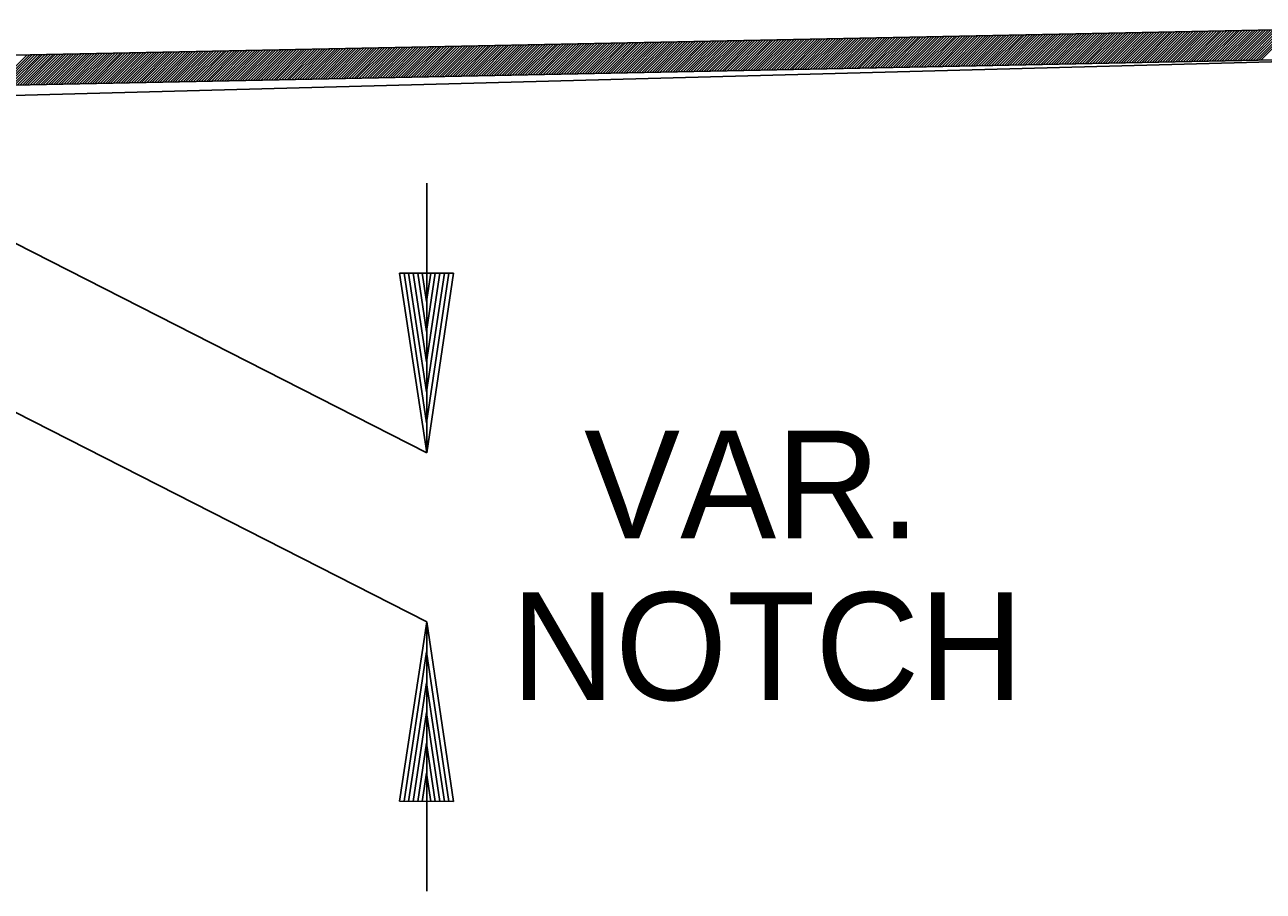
# Model space of a CAD drawing. Extents: x 2478 to 3210, y 439 to 841.
# Drawn here: x 3011.59 to 3025.39, y 587.61 to 597.26 of the extents above; entities that cross this region are included whole.
import ezdxf

# ---------------------------------------------------------------- set-up
doc = ezdxf.new("R2010")
doc.units = 0
for name, color, linetype in [('19', 7, 'Continuous'), ('R_Annotation', 7, 'Continuous'), ('R_Dimension', 7, 'Continuous'), ('R_Exist Surface', 7, 'Continuous')]:
    doc.layers.add(name, color=color, linetype=linetype)

msp = doc.modelspace()

# ---------------------------------------------------------------- linework, layer by layer
at = {"layer": '19'}
for p, q in [((3025.673, 597.204), (3025.332, 596.863)), ((3025.702, 597.204), (3025.361, 596.864)), ((3018.775, 597.066), (3018.434, 596.725)), ((3018.804, 597.066), (3018.463, 596.725)), ((3018.833, 597.067), (3018.492, 596.726)), ((3018.861, 597.067), (3018.521, 596.727)), ((3018.89, 597.068), (3018.55, 596.727)), ((3018.919, 597.069), (3018.578, 596.728)), ((3018.948, 597.069), (3018.607, 596.728)), ((3018.977, 597.07), (3018.636, 596.729)), ((3019.006, 597.07), (3018.665, 596.73)), ((3019.035, 597.071), (3018.694, 596.73)), ((3019.064, 597.071), (3018.723, 596.731)), ((3019.092, 597.072), (3018.752, 596.731)), ((3019.121, 597.073), (3018.78, 596.732)), ((3019.15, 597.073), (3018.809, 596.732)), ((3019.179, 597.074), (3018.838, 596.733)), ((3019.208, 597.074), (3018.867, 596.734)), ((3019.237, 597.075), (3018.896, 596.734)), ((3019.266, 597.075), (3018.925, 596.735)), ((3019.294, 597.076), (3018.954, 596.735)), ((3019.323, 597.077), (3018.983, 596.736)), ((3019.352, 597.077), (3019.011, 596.736)), ((3019.381, 597.078), (3019.04, 596.737)), ((3019.41, 597.078), (3019.069, 596.738)), ((3019.439, 597.079), (3019.098, 596.738)), ((3019.468, 597.079), (3019.127, 596.739)), ((3019.496, 597.08), (3019.156, 596.739)), ((3019.525, 597.081), (3019.185, 596.74)), ((3019.554, 597.081), (3019.213, 596.74)), ((3019.583, 597.082), (3019.242, 596.741)), ((3019.612, 597.082), (3019.271, 596.742)), ((3019.641, 597.083), (3019.3, 596.742)), ((3019.67, 597.084), (3019.329, 596.743)), ((3019.698, 597.084), (3019.358, 596.743)), ((3019.727, 597.085), (3019.387, 596.744)), ((3019.756, 597.085), (3019.415, 596.745)), ((3019.785, 597.086), (3019.444, 596.745)), ((3019.814, 597.086), (3019.473, 596.746)), ((3019.843, 597.087), (3019.502, 596.746)), ((3019.872, 597.088), (3019.531, 596.747)), ((3019.9, 597.088), (3019.56, 596.747)), ((3019.929, 597.089), (3019.589, 596.748)), ((3019.958, 597.089), (3019.617, 596.749)), ((3019.987, 597.09), (3019.646, 596.749)), ((3020.016, 597.09), (3019.675, 596.75)), ((3020.045, 597.091), (3019.704, 596.75)), ((3020.074, 597.092), (3019.733, 596.751)), ((3020.103, 597.092), (3019.762, 596.751)), ((3020.131, 597.093), (3019.791, 596.752)), ((3020.16, 597.093), (3019.82, 596.753)), ((3020.189, 597.094), (3019.848, 596.753)), ((3020.218, 597.094), (3019.877, 596.754)), ((3020.247, 597.095), (3019.906, 596.754)), ((3020.276, 597.096), (3019.935, 596.755)), ((3020.305, 597.096), (3019.964, 596.755)), ((3020.333, 597.097), (3019.993, 596.756)), ((3020.362, 597.097), (3020.022, 596.757)), ((3020.391, 597.098), (3020.05, 596.757)), ((3020.42, 597.099), (3020.079, 596.758)), ((3020.449, 597.099), (3020.108, 596.758)), ((3020.478, 597.1), (3020.137, 596.759)), ((3020.507, 597.1), (3020.166, 596.76)), ((3020.535, 597.101), (3020.195, 596.76)), ((3020.564, 597.101), (3020.224, 596.761)), ((3020.593, 597.102), (3020.252, 596.761)), ((3020.622, 597.103), (3020.281, 596.762)), ((3020.651, 597.103), (3020.31, 596.762)), ((3020.68, 597.104), (3020.339, 596.763)), ((3020.709, 597.104), (3020.368, 596.764)), ((3020.737, 597.105), (3020.397, 596.764)), ((3020.766, 597.105), (3020.426, 596.765)), ((3020.795, 597.106), (3020.454, 596.765)), ((3020.824, 597.107), (3020.483, 596.766)), ((3020.853, 597.107), (3020.512, 596.766)), ((3020.882, 597.108), (3020.541, 596.767)), ((3020.911, 597.108), (3020.57, 596.768)), ((3020.94, 597.109), (3020.599, 596.768)), ((3020.968, 597.109), (3020.628, 596.769)), ((3020.997, 597.11), (3020.657, 596.769)), ((3021.026, 597.111), (3020.685, 596.77)), ((3021.055, 597.111), (3020.714, 596.771)), ((3021.084, 597.112), (3020.743, 596.771)), ((3021.113, 597.112), (3020.772, 596.772)), ((3021.142, 597.113), (3020.801, 596.772)), ((3021.17, 597.114), (3020.83, 596.773)), ((3021.199, 597.114), (3020.859, 596.773)), ((3021.228, 597.115), (3020.887, 596.774)), ((3021.257, 597.115), (3020.916, 596.775)), ((3021.286, 597.116), (3020.945, 596.775)), ((3021.315, 597.116), (3020.974, 596.776)), ((3021.344, 597.117), (3021.003, 596.776)), ((3021.372, 597.118), (3021.032, 596.777)), ((3021.401, 597.118), (3021.061, 596.777)), ((3021.43, 597.119), (3021.089, 596.778)), ((3021.459, 597.119), (3021.118, 596.779)), ((3021.488, 597.12), (3021.147, 596.779)), ((3021.517, 597.12), (3021.176, 596.78)), ((3021.546, 597.121), (3021.205, 596.78)), ((3021.574, 597.122), (3021.234, 596.781)), ((3021.603, 597.122), (3021.263, 596.781)), ((3021.632, 597.123), (3021.291, 596.782)), ((3021.661, 597.123), (3021.32, 596.783)), ((3021.69, 597.124), (3021.349, 596.783)), ((3021.719, 597.124), (3021.378, 596.784)), ((3021.748, 597.125), (3021.407, 596.784)), ((3021.776, 597.126), (3021.436, 596.785)), ((3021.805, 597.126), (3021.465, 596.786)), ((3021.834, 597.127), (3021.494, 596.786)), ((3021.863, 597.127), (3021.522, 596.787)), ((3021.892, 597.128), (3021.551, 596.787)), ((3021.921, 597.129), (3021.58, 596.788)), ((3021.95, 597.129), (3021.609, 596.788)), ((3021.979, 597.13), (3021.638, 596.789)), ((3022.007, 597.13), (3021.667, 596.79)), ((3022.036, 597.131), (3021.696, 596.79)), ((3022.065, 597.131), (3021.724, 596.791)), ((3022.094, 597.132), (3021.753, 596.791)), ((3022.123, 597.133), (3021.782, 596.792)), ((3022.152, 597.133), (3021.811, 596.792)), ((3022.181, 597.134), (3021.84, 596.793)), ((3022.209, 597.134), (3021.869, 596.794)), ((3022.238, 597.135), (3021.898, 596.794)), ((3022.267, 597.135), (3021.926, 596.795)), ((3022.296, 597.136), (3021.955, 596.795)), ((3022.325, 597.137), (3021.984, 596.796)), ((3022.354, 597.137), (3022.013, 596.797)), ((3022.383, 597.138), (3022.042, 596.797)), ((3022.411, 597.138), (3022.071, 596.798)), ((3022.44, 597.139), (3022.1, 596.798)), ((3022.469, 597.14), (3022.128, 596.799)), ((3022.498, 597.14), (3022.157, 596.799)), ((3022.527, 597.141), (3022.186, 596.8)), ((3022.556, 597.141), (3022.215, 596.801)), ((3022.585, 597.142), (3022.244, 596.801)), ((3022.613, 597.142), (3022.273, 596.802)), ((3022.642, 597.143), (3022.302, 596.802)), ((3022.671, 597.144), (3022.331, 596.803)), ((3022.7, 597.144), (3022.359, 596.803)), ((3022.729, 597.145), (3022.388, 596.804)), ((3022.758, 597.145), (3022.417, 596.805)), ((3022.787, 597.146), (3022.446, 596.805)), ((3022.816, 597.146), (3022.475, 596.806)), ((3022.844, 597.147), (3022.504, 596.806)), ((3022.873, 597.148), (3022.533, 596.807)), ((3022.902, 597.148), (3022.561, 596.807)), ((3022.931, 597.149), (3022.59, 596.808)), ((3022.96, 597.149), (3022.619, 596.809)), ((3022.989, 597.15), (3022.648, 596.809)), ((3023.018, 597.15), (3022.677, 596.81)), ((3023.046, 597.151), (3022.706, 596.81)), ((3023.075, 597.152), (3022.735, 596.811)), ((3023.104, 597.152), (3022.763, 596.812)), ((3023.133, 597.153), (3022.792, 596.812)), ((3023.162, 597.153), (3022.821, 596.813)), ((3023.191, 597.154), (3022.85, 596.813)), ((3023.22, 597.155), (3022.879, 596.814)), ((3023.248, 597.155), (3022.908, 596.814)), ((3023.277, 597.156), (3022.937, 596.815)), ((3023.306, 597.156), (3022.965, 596.816)), ((3023.335, 597.157), (3022.994, 596.816)), ((3023.364, 597.157), (3023.023, 596.817)), ((3023.393, 597.158), (3023.052, 596.817)), ((3023.422, 597.159), (3023.081, 596.818)), ((3023.45, 597.159), (3023.11, 596.818)), ((3023.479, 597.16), (3023.139, 596.819)), ((3023.508, 597.16), (3023.168, 596.82)), ((3023.537, 597.161), (3023.196, 596.82)), ((3023.566, 597.161), (3023.225, 596.821)), ((3023.595, 597.162), (3023.254, 596.821)), ((3023.624, 597.163), (3023.283, 596.822)), ((3023.652, 597.163), (3023.312, 596.822)), ((3023.681, 597.164), (3023.341, 596.823)), ((3023.71, 597.164), (3023.37, 596.824)), ((3023.739, 597.165), (3023.398, 596.824)), ((3023.768, 597.165), (3023.427, 596.825)), ((3023.797, 597.166), (3023.456, 596.825)), ((3023.826, 597.167), (3023.485, 596.826)), ((3023.855, 597.167), (3023.514, 596.827)), ((3023.883, 597.168), (3023.543, 596.827)), ((3023.912, 597.168), (3023.572, 596.828)), ((3023.941, 597.169), (3023.6, 596.828)), ((3023.97, 597.17), (3023.629, 596.829)), ((3023.999, 597.17), (3023.658, 596.829)), ((3024.028, 597.171), (3023.687, 596.83)), ((3024.057, 597.171), (3023.716, 596.831)), ((3024.085, 597.172), (3023.745, 596.831)), ((3024.114, 597.172), (3023.774, 596.832)), ((3024.143, 597.173), (3023.802, 596.832)), ((3024.172, 597.174), (3023.831, 596.833)), ((3024.201, 597.174), (3023.86, 596.833)), ((3024.23, 597.175), (3023.889, 596.834)), ((3024.259, 597.175), (3023.918, 596.835)), ((3024.287, 597.176), (3023.947, 596.835)), ((3024.316, 597.176), (3023.976, 596.836)), ((3024.345, 597.177), (3024.004, 596.836)), ((3024.374, 597.178), (3024.033, 596.837)), ((3024.403, 597.178), (3024.062, 596.838)), ((3024.432, 597.179), (3024.091, 596.838)), ((3024.461, 597.179), (3024.12, 596.839)), ((3024.489, 597.18), (3024.149, 596.839)), ((3024.518, 597.18), (3024.178, 596.84)), ((3024.547, 597.181), (3024.207, 596.84)), ((3024.576, 597.182), (3024.235, 596.841)), ((3024.605, 597.182), (3024.264, 596.842)), ((3024.634, 597.183), (3024.293, 596.842)), ((3024.663, 597.183), (3024.322, 596.843)), ((3024.692, 597.184), (3024.351, 596.843)), ((3024.72, 597.185), (3024.38, 596.844)), ((3024.749, 597.185), (3024.409, 596.844)), ((3024.778, 597.186), (3024.437, 596.845)), ((3024.807, 597.186), (3024.466, 596.846)), ((3024.836, 597.187), (3024.495, 596.846)), ((3024.865, 597.187), (3024.524, 596.847)), ((3024.894, 597.188), (3024.553, 596.847)), ((3024.922, 597.189), (3024.582, 596.848)), ((3024.951, 597.189), (3024.611, 596.848)), ((3024.98, 597.19), (3024.639, 596.849)), ((3025.009, 597.19), (3024.668, 596.85)), ((3025.038, 597.191), (3024.697, 596.85)), ((3025.067, 597.191), (3024.726, 596.851)), ((3025.096, 597.192), (3024.755, 596.851)), ((3025.124, 597.193), (3024.784, 596.852)), ((3025.153, 597.193), (3024.813, 596.853)), ((3025.182, 597.194), (3024.841, 596.853)), ((3025.211, 597.194), (3024.87, 596.854)), ((3025.24, 597.195), (3024.899, 596.854)), ((3025.269, 597.195), (3024.928, 596.855)), ((3025.298, 597.196), (3024.957, 596.855)), ((3025.326, 597.197), (3024.986, 596.856)), ((3025.355, 597.197), (3025.015, 596.857)), ((3025.384, 597.198), (3025.044, 596.857)), ((3025.413, 597.198), (3025.072, 596.858)), ((3025.442, 597.199), (3025.101, 596.858)), ((3025.471, 597.2), (3025.13, 596.859)), ((3025.5, 597.2), (3025.159, 596.859)), ((3025.528, 597.201), (3025.188, 596.86)), ((3025.557, 597.201), (3025.217, 596.861)), ((3025.586, 597.202), (3025.246, 596.861)), ((3025.615, 597.202), (3025.274, 596.862)), ((3025.644, 597.203), (3025.303, 596.862)), ((3011.877, 596.928), (3011.536, 596.587)), ((3011.906, 596.928), (3011.565, 596.587)), ((3011.935, 596.929), (3011.594, 596.588)), ((3011.964, 596.929), (3011.623, 596.589)), ((3011.992, 596.93), (3011.652, 596.589)), ((3012.021, 596.931), (3011.68, 596.59)), ((3012.05, 596.931), (3011.709, 596.59)), ((3012.079, 596.932), (3011.738, 596.591)), ((3012.108, 596.932), (3011.767, 596.591)), ((3012.137, 596.933), (3011.796, 596.592)), ((3012.166, 596.933), (3011.825, 596.593)), ((3012.194, 596.934), (3011.854, 596.593)), ((3012.223, 596.935), (3011.883, 596.594)), ((3012.252, 596.935), (3011.911, 596.594)), ((3012.281, 596.936), (3011.94, 596.595)), ((3012.31, 596.936), (3011.969, 596.596)), ((3012.339, 596.937), (3011.998, 596.596)), ((3012.368, 596.937), (3012.027, 596.597)), ((3012.397, 596.938), (3012.056, 596.597)), ((3012.425, 596.939), (3012.085, 596.598)), ((3012.454, 596.939), (3012.113, 596.598)), ((3012.483, 596.94), (3012.142, 596.599)), ((3012.512, 596.94), (3012.171, 596.6)), ((3012.541, 596.941), (3012.2, 596.6)), ((3012.57, 596.942), (3012.229, 596.601)), ((3012.599, 596.942), (3012.258, 596.601)), ((3012.627, 596.943), (3012.287, 596.602)), ((3012.656, 596.943), (3012.315, 596.602)), ((3012.685, 596.944), (3012.344, 596.603)), ((3012.714, 596.944), (3012.373, 596.604)), ((3012.743, 596.945), (3012.402, 596.604)), ((3012.772, 596.946), (3012.431, 596.605)), ((3012.801, 596.946), (3012.46, 596.605)), ((3012.829, 596.947), (3012.489, 596.606)), ((3012.858, 596.947), (3012.517, 596.606)), ((3012.887, 596.948), (3012.546, 596.607)), ((3012.916, 596.948), (3012.575, 596.608)), ((3012.945, 596.949), (3012.604, 596.608)), ((3012.974, 596.95), (3012.633, 596.609)), ((3013.003, 596.95), (3012.662, 596.609)), ((3013.031, 596.951), (3012.691, 596.61)), ((3013.06, 596.951), (3012.72, 596.611)), ((3013.089, 596.952), (3012.748, 596.611)), ((3013.118, 596.952), (3012.777, 596.612)), ((3013.147, 596.953), (3012.806, 596.612)), ((3013.176, 596.954), (3012.835, 596.613)), ((3013.205, 596.954), (3012.864, 596.613)), ((3013.233, 596.955), (3012.893, 596.614)), ((3013.262, 596.955), (3012.922, 596.615)), ((3013.291, 596.956), (3012.95, 596.615)), ((3013.32, 596.957), (3012.979, 596.616)), ((3013.349, 596.957), (3013.008, 596.616)), ((3013.378, 596.958), (3013.037, 596.617)), ((3013.407, 596.958), (3013.066, 596.617)), ((3013.436, 596.959), (3013.095, 596.618)), ((3013.464, 596.959), (3013.124, 596.619)), ((3013.493, 596.96), (3013.152, 596.619)), ((3013.522, 596.961), (3013.181, 596.62)), ((3013.551, 596.961), (3013.21, 596.62)), ((3013.58, 596.962), (3013.239, 596.621)), ((3013.609, 596.962), (3013.268, 596.621)), ((3013.638, 596.963), (3013.297, 596.622)), ((3013.666, 596.963), (3013.326, 596.623)), ((3013.695, 596.964), (3013.354, 596.623)), ((3013.724, 596.965), (3013.383, 596.624)), ((3013.753, 596.965), (3013.412, 596.624)), ((3013.782, 596.966), (3013.441, 596.625)), ((3013.811, 596.966), (3013.47, 596.626)), ((3013.84, 596.967), (3013.499, 596.626)), ((3013.868, 596.967), (3013.528, 596.627)), ((3013.897, 596.968), (3013.557, 596.627)), ((3013.926, 596.969), (3013.585, 596.628)), ((3013.955, 596.969), (3013.614, 596.628)), ((3013.984, 596.97), (3013.643, 596.629)), ((3014.013, 596.97), (3013.672, 596.63)), ((3014.042, 596.971), (3013.701, 596.63)), ((3014.07, 596.972), (3013.73, 596.631)), ((3014.099, 596.972), (3013.759, 596.631)), ((3014.128, 596.973), (3013.787, 596.632)), ((3014.157, 596.973), (3013.816, 596.632)), ((3014.186, 596.974), (3013.845, 596.633)), ((3014.215, 596.974), (3013.874, 596.634)), ((3014.244, 596.975), (3013.903, 596.634)), ((3014.272, 596.976), (3013.932, 596.635)), ((3014.301, 596.976), (3013.961, 596.635)), ((3014.33, 596.977), (3013.989, 596.636)), ((3014.359, 596.977), (3014.018, 596.637)), ((3014.388, 596.978), (3014.047, 596.637)), ((3014.417, 596.978), (3014.076, 596.638)), ((3014.446, 596.979), (3014.105, 596.638)), ((3014.475, 596.98), (3014.134, 596.639)), ((3014.503, 596.98), (3014.163, 596.639)), ((3014.532, 596.981), (3014.191, 596.64)), ((3014.561, 596.981), (3014.22, 596.641)), ((3014.59, 596.982), (3014.249, 596.641)), ((3014.619, 596.982), (3014.278, 596.642)), ((3014.648, 596.983), (3014.307, 596.642)), ((3014.677, 596.984), (3014.336, 596.643)), ((3014.705, 596.984), (3014.365, 596.643)), ((3014.734, 596.985), (3014.393, 596.644)), ((3014.763, 596.985), (3014.422, 596.645)), ((3014.792, 596.986), (3014.451, 596.645)), ((3014.821, 596.987), (3014.48, 596.646)), ((3014.85, 596.987), (3014.509, 596.646)), ((3014.879, 596.988), (3014.538, 596.647)), ((3014.907, 596.988), (3014.567, 596.647)), ((3014.936, 596.989), (3014.596, 596.648)), ((3014.965, 596.989), (3014.624, 596.649)), ((3014.994, 596.99), (3014.653, 596.649)), ((3015.023, 596.991), (3014.682, 596.65)), ((3015.052, 596.991), (3014.711, 596.65)), ((3015.081, 596.992), (3014.74, 596.651)), ((3015.109, 596.992), (3014.769, 596.652)), ((3015.138, 596.993), (3014.798, 596.652)), ((3015.167, 596.993), (3014.826, 596.653)), ((3015.196, 596.994), (3014.855, 596.653)), ((3015.225, 596.995), (3014.884, 596.654)), ((3015.254, 596.995), (3014.913, 596.654)), ((3015.283, 596.996), (3014.942, 596.655)), ((3015.312, 596.996), (3014.971, 596.656)), ((3015.34, 596.997), (3015, 596.656)), ((3015.369, 596.998), (3015.028, 596.657)), ((3015.398, 596.998), (3015.057, 596.657)), ((3015.427, 596.999), (3015.086, 596.658)), ((3015.456, 596.999), (3015.115, 596.658)), ((3015.485, 597), (3015.144, 596.659)), ((3015.514, 597), (3015.173, 596.66)), ((3015.542, 597.001), (3015.202, 596.66)), ((3015.571, 597.002), (3015.23, 596.661)), ((3015.6, 597.002), (3015.259, 596.661)), ((3015.629, 597.003), (3015.288, 596.662)), ((3015.658, 597.003), (3015.317, 596.663)), ((3015.687, 597.004), (3015.346, 596.663)), ((3015.716, 597.004), (3015.375, 596.664)), ((3015.744, 597.005), (3015.404, 596.664)), ((3015.773, 597.006), (3015.433, 596.665)), ((3015.802, 597.006), (3015.461, 596.665)), ((3015.831, 597.007), (3015.49, 596.666)), ((3015.86, 597.007), (3015.519, 596.667)), ((3015.889, 597.008), (3015.548, 596.667)), ((3015.918, 597.008), (3015.577, 596.668)), ((3015.946, 597.009), (3015.606, 596.668)), ((3015.975, 597.01), (3015.635, 596.669)), ((3016.004, 597.01), (3015.663, 596.669)), ((3016.033, 597.011), (3015.692, 596.67)), ((3016.062, 597.011), (3015.721, 596.671)), ((3016.091, 597.012), (3015.75, 596.671)), ((3016.12, 597.013), (3015.779, 596.672)), ((3016.148, 597.013), (3015.808, 596.672)), ((3016.177, 597.014), (3015.837, 596.673)), ((3016.206, 597.014), (3015.865, 596.673)), ((3016.235, 597.015), (3015.894, 596.674)), ((3016.264, 597.015), (3015.923, 596.675)), ((3016.293, 597.016), (3015.952, 596.675)), ((3016.322, 597.017), (3015.981, 596.676)), ((3016.351, 597.017), (3016.01, 596.676)), ((3016.379, 597.018), (3016.039, 596.677)), ((3016.408, 597.018), (3016.067, 596.678)), ((3016.437, 597.019), (3016.096, 596.678)), ((3016.466, 597.019), (3016.125, 596.679)), ((3016.495, 597.02), (3016.154, 596.679)), ((3016.524, 597.021), (3016.183, 596.68)), ((3016.553, 597.021), (3016.212, 596.68)), ((3016.581, 597.022), (3016.241, 596.681)), ((3016.61, 597.022), (3016.27, 596.682)), ((3016.639, 597.023), (3016.298, 596.682)), ((3016.668, 597.023), (3016.327, 596.683)), ((3016.697, 597.024), (3016.356, 596.683)), ((3016.726, 597.025), (3016.385, 596.684)), ((3016.755, 597.025), (3016.414, 596.684)), ((3016.783, 597.026), (3016.443, 596.685)), ((3016.812, 597.026), (3016.472, 596.686)), ((3016.841, 597.027), (3016.5, 596.686)), ((3016.87, 597.028), (3016.529, 596.687)), ((3016.899, 597.028), (3016.558, 596.687)), ((3016.928, 597.029), (3016.587, 596.688)), ((3016.957, 597.029), (3016.616, 596.688)), ((3016.985, 597.03), (3016.645, 596.689)), ((3017.014, 597.03), (3016.674, 596.69)), ((3017.043, 597.031), (3016.702, 596.69)), ((3017.072, 597.032), (3016.731, 596.691)), ((3017.101, 597.032), (3016.76, 596.691)), ((3017.13, 597.033), (3016.789, 596.692)), ((3017.159, 597.033), (3016.818, 596.693)), ((3017.188, 597.034), (3016.847, 596.693)), ((3017.216, 597.034), (3016.876, 596.694)), ((3017.245, 597.035), (3016.904, 596.694)), ((3017.274, 597.036), (3016.933, 596.695)), ((3017.303, 597.036), (3016.962, 596.695)), ((3017.332, 597.037), (3016.991, 596.696)), ((3017.361, 597.037), (3017.02, 596.697)), ((3017.39, 597.038), (3017.049, 596.697)), ((3017.418, 597.038), (3017.078, 596.698)), ((3017.447, 597.039), (3017.107, 596.698)), ((3017.476, 597.04), (3017.135, 596.699)), ((3017.505, 597.04), (3017.164, 596.699)), ((3017.534, 597.041), (3017.193, 596.7)), ((3017.563, 597.041), (3017.222, 596.701)), ((3017.592, 597.042), (3017.251, 596.701)), ((3017.62, 597.043), (3017.28, 596.702)), ((3017.649, 597.043), (3017.309, 596.702)), ((3017.678, 597.044), (3017.337, 596.703)), ((3017.707, 597.044), (3017.366, 596.704)), ((3017.736, 597.045), (3017.395, 596.704)), ((3017.765, 597.045), (3017.424, 596.705)), ((3017.794, 597.046), (3017.453, 596.705)), ((3017.822, 597.047), (3017.482, 596.706)), ((3017.851, 597.047), (3017.511, 596.706)), ((3017.88, 597.048), (3017.539, 596.707)), ((3017.909, 597.048), (3017.568, 596.708)), ((3017.938, 597.049), (3017.597, 596.708)), ((3017.967, 597.049), (3017.626, 596.709)), ((3017.996, 597.05), (3017.655, 596.709)), ((3018.024, 597.051), (3017.684, 596.71)), ((3018.053, 597.051), (3017.713, 596.71)), ((3018.082, 597.052), (3017.741, 596.711)), ((3018.111, 597.052), (3017.77, 596.712)), ((3018.14, 597.053), (3017.799, 596.712)), ((3018.169, 597.053), (3017.828, 596.713)), ((3018.198, 597.054), (3017.857, 596.713)), ((3018.227, 597.055), (3017.886, 596.714)), ((3018.255, 597.055), (3017.915, 596.714)), ((3018.284, 597.056), (3017.944, 596.715)), ((3018.313, 597.056), (3017.972, 596.716)), ((3018.342, 597.057), (3018.001, 596.716)), ((3018.371, 597.058), (3018.03, 596.717)), ((3018.4, 597.058), (3018.059, 596.717)), ((3018.429, 597.059), (3018.088, 596.718)), ((3018.457, 597.059), (3018.117, 596.719)), ((3018.486, 597.06), (3018.146, 596.719)), ((3018.515, 597.06), (3018.174, 596.72)), ((3018.544, 597.061), (3018.203, 596.72)), ((3018.573, 597.062), (3018.232, 596.721)), ((3018.602, 597.062), (3018.261, 596.721)), ((3018.631, 597.063), (3018.29, 596.722)), ((3018.659, 597.063), (3018.319, 596.723)), ((3018.688, 597.064), (3018.348, 596.723)), ((3018.717, 597.064), (3018.376, 596.724)), ((3018.746, 597.065), (3018.405, 596.724)), ((3011.617, 596.922), (3011.276, 596.582)), ((3011.646, 596.923), (3011.305, 596.582)), ((3011.675, 596.924), (3011.334, 596.583)), ((3011.704, 596.924), (3011.363, 596.583)), ((3011.733, 596.925), (3011.392, 596.584)), ((3011.762, 596.925), (3011.421, 596.585)), ((3011.79, 596.926), (3011.45, 596.585)), ((3011.819, 596.927), (3011.478, 596.586)), ((3011.848, 596.927), (3011.507, 596.586))]:
    msp.add_line(p, q, dxfattribs=at)
at = {"layer": 'R_Annotation'}
for p, q in [((3006.387, 596.818), (3028.387, 597.258)), ((3006.397, 596.484), (3028.393, 596.924))]:
    msp.add_line(p, q, dxfattribs=at)
at = {"layer": 'R_Dimension'}
for p, q in [((3008.387, 596.403), (3016.068, 592.493)), ((3016.068, 592.493), (3016.068, 595.493)), ((3008.387, 594.522), (3016.068, 590.612)), ((3015.766, 594.493), (3016.068, 592.493)), ((3016.366, 594.493), (3015.766, 594.493)), ((3015.816, 594.493), (3016.067, 592.827)), ((3015.867, 594.493), (3016.067, 593.171)), ((3015.917, 594.493), (3016.067, 593.504)), ((3015.968, 594.493), (3016.067, 593.843)), ((3016.019, 594.493), (3016.067, 594.177)), ((3016.163, 594.493), (3016.067, 593.843)), ((3016.265, 594.493), (3016.067, 593.171)), ((3016.316, 594.493), (3016.067, 592.827)), ((3016.215, 594.493), (3016.067, 593.504)), ((3016.113, 594.493), (3016.067, 594.177)), ((3016.366, 594.493), (3016.068, 592.493)), ((3015.766, 588.613), (3016.068, 590.612)), ((3016.366, 588.612), (3016.068, 590.612)), ((3016.068, 590.612), (3016.068, 587.612)), ((3015.816, 588.613), (3016.067, 590.278)), ((3016.316, 588.612), (3016.067, 590.278)), ((3015.867, 588.612), (3016.067, 589.934)), ((3016.265, 588.612), (3016.067, 589.934)), ((3015.917, 588.612), (3016.067, 589.601)), ((3016.215, 588.612), (3016.067, 589.601)), ((3015.968, 588.612), (3016.067, 589.262)), ((3016.163, 588.612), (3016.067, 589.262)), ((3016.019, 588.612), (3016.067, 588.928)), ((3016.113, 588.612), (3016.067, 588.928)), ((3016.366, 588.612), (3015.766, 588.613))]:
    msp.add_line(p, q, dxfattribs=at)
at = {"layer": 'R_Exist Surface'}
msp.add_lwpolyline([(2971.547, 589.176), (2984.936, 589.495), (2995.981, 592.895), (3003.214, 595.328), (3006.454, 596.336), (3028.393, 596.924), (3047.796, 596.444), (3050.597, 596.328), (3058.493, 595.314), (3072.681, 592.772), (3086.171, 594.044)], dxfattribs=at)

# ---------------------------------------------------------------- texts
at = {"layer": 'R_Annotation'}
for s, p in [('VAR.', (3017.821, 591.54)), ('NOTCH', (3017.009, 589.74))]:
    msp.add_text(s, height=1.2, dxfattribs=at).set_placement(p)

doc.saveas('drawing.dxf')
